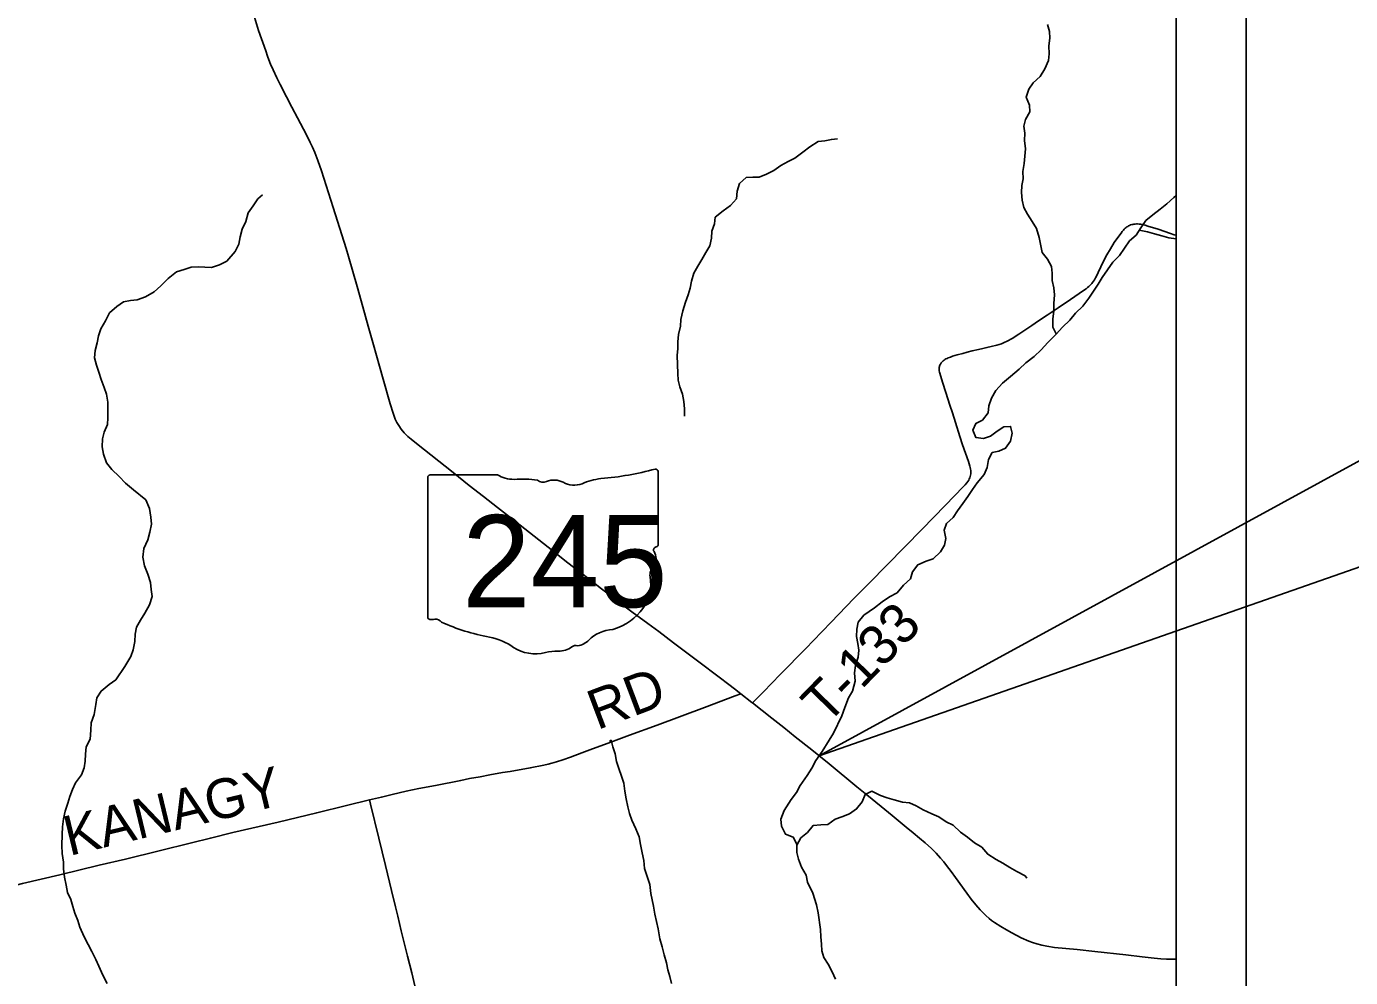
# Model space of a CAD drawing. Extents: x 831 to 1552, y 430 to 870.
# Drawn here: x 1048.84 to 1086.76, y 750.12 to 777.36 of the extents above; entities that cross this region are included whole.
import ezdxf

# ---------------------------------------------------------------- set-up
doc = ezdxf.new("R2010")
doc.units = 0
for name, color, linetype in [('GM_X_Corporation', 7, 'Continuous'), ('GM_X_County_Road', 7, 'Continuous'), ('GM_X_County_Road_Text', 7, 'Continuous'), ('GM_X_Minor_River', 7, 'Continuous'), ('GM_X_State_Location', 7, 'Continuous'), ('GM_X_State_Route', 7, 'Continuous'), ('GM_X_State_Shield', 7, 'Continuous'), ('GM_X_Township_Road', 7, 'Continuous'), ('GM_X_Township_Road_Text', 7, 'Continuous'), ('SH_Data', 7, 'Continuous'), ('SH_Text', 7, 'Continuous')]:
    doc.layers.add(name, color=color, linetype=linetype)

msp = doc.modelspace()

# ---------------------------------------------------------------- linework, layer by layer
at = {"layer": 'GM_X_Corporation'}
msp.add_lwpolyline([(957.479, 781.045), (956.56, 771.006), (955.451, 760.717), (953.653, 740.871), (952.689, 730.885), (949.971, 703.401), (947.763, 681.071), (945.766, 658.183), (945.766, 650.938), (1069.909, 650.938), (1070.34, 654.531), (1072.813, 675.454), (1078.126, 715.958), (1081.227, 740.59), (1081.766, 744.853), (1081.766, 786.938)], dxfattribs=at)
at = {"layer": 'GM_X_County_Road'}
for points in [[(1058.665, 755.207), (1059.004, 755.291), (1059.317, 755.367), (1059.717, 755.458), (1060.081, 755.532), (1060.557, 755.626), (1061.276, 755.769), (1061.532, 755.819), (1061.837, 755.874), (1062.106, 755.925), (1062.473, 755.99), (1062.693, 756.026), (1063.269, 756.125), (1063.658, 756.207), (1063.78, 756.234), (1063.888, 756.263), (1064.02, 756.301), (1064.198, 756.358), (1064.422, 756.435), (1064.748, 756.556), (1065.05, 756.669), (1065.504, 756.839), (1066.112, 757.059), (1066.905, 757.349), (1068.259, 757.858), (1069.137, 758.191), (1069.295, 758.25)], [(1047.477, 752.408), (1047.572, 752.467), (1047.646, 752.508), (1047.693, 752.53), (1047.751, 752.555), (1047.798, 752.571), (1047.85, 752.588), (1047.994, 752.63), (1048.124, 752.663), (1048.364, 752.724), (1048.725, 752.812), (1049.801, 753.068), (1050.924, 753.339), (1051.674, 753.516), (1052.64, 753.75), (1053.568, 753.983), (1054.111, 754.117), (1054.751, 754.272), (1056.045, 754.576), (1057.156, 754.843), (1058.002, 755.046), (1058.665, 755.207)]]:
    msp.add_lwpolyline(points, dxfattribs=at)
at = {"layer": 'GM_X_Minor_River'}
for points in [[(1078.332, 768.557), (1078.234, 768.747), (1078.229, 768.975), (1078.261, 769.219), (1078.263, 769.425), (1078.281, 769.676), (1078.26, 769.875), (1078.216, 770.088), (1078.218, 770.294), (1078.196, 770.485), (1078.084, 770.692), (1077.926, 770.884), (1077.89, 771.083), (1077.838, 771.319), (1077.764, 771.572), (1077.644, 771.771), (1077.509, 771.986), (1077.404, 772.177), (1077.353, 772.383), (1077.34, 772.605), (1077.349, 772.81), (1077.381, 773.001), (1077.375, 773.207), (1077.408, 773.435), (1077.433, 773.648), (1077.45, 773.861), (1077.421, 774.098), (1077.431, 774.304), (1077.402, 774.502), (1077.45, 774.7), (1077.573, 774.92), (1077.568, 775.111), (1077.471, 775.34), (1077.541, 775.561), (1077.665, 775.75), (1077.872, 775.924), (1078.003, 776.144), (1078.104, 776.387), (1078.129, 776.577), (1078.123, 776.806), (1078.148, 777.027), (1078.142, 777.217), (1078.083, 777.416)], [(1067.688, 766.197), (1067.683, 766.41), (1067.669, 766.616), (1067.626, 766.83), (1067.551, 767.036), (1067.507, 767.227), (1067.494, 767.418), (1067.481, 767.677), (1067.476, 767.936), (1067.493, 768.134), (1067.494, 768.325), (1067.511, 768.538), (1067.574, 768.782), (1067.584, 768.972), (1067.639, 769.215), (1067.718, 769.466), (1067.788, 769.679), (1067.851, 769.869), (1067.89, 770.067), (1067.953, 770.295), (1068.069, 770.492), (1068.178, 770.689), (1068.294, 770.887), (1068.41, 771.076), (1068.457, 771.297), (1068.467, 771.495), (1068.545, 771.708), (1068.562, 771.898), (1068.792, 772.079), (1068.999, 772.23), (1069.175, 772.426), (1069.193, 772.647), (1069.256, 772.868), (1069.447, 773.034), (1069.638, 773.047), (1069.828, 773.046), (1070.035, 773.128), (1070.241, 773.24), (1070.44, 773.376), (1070.655, 773.496), (1070.846, 773.593), (1071.076, 773.759), (1071.275, 773.917), (1071.512, 774.067), (1071.703, 774.089), (1071.894, 774.125), (1072.069, 774.139)], [(1052.224, 761.917), (1052.173, 762.162), (1052.206, 762.413), (1052.322, 762.656), (1052.378, 762.876), (1052.418, 763.104), (1052.404, 763.303), (1052.361, 763.554), (1052.257, 763.799), (1051.909, 764.092), (1051.682, 764.284), (1051.494, 764.476), (1051.29, 764.676), (1051.132, 764.868), (1051.043, 765.112), (1051.014, 765.326), (1051.016, 765.547), (1051.063, 765.737), (1051.164, 765.965), (1051.174, 766.155), (1051.176, 766.391), (1051.17, 766.605), (1051.134, 766.834), (1051.067, 767.025), (1050.978, 767.254), (1050.911, 767.46), (1050.852, 767.659), (1050.793, 767.873), (1050.81, 768.078), (1050.865, 768.299), (1050.905, 768.497), (1050.968, 768.702), (1051.107, 768.929), (1051.223, 769.157), (1051.431, 769.338), (1051.622, 769.474), (1051.82, 769.51), (1052.011, 769.531), (1052.248, 769.621), (1052.5, 769.764), (1052.692, 769.937), (1052.9, 770.141), (1053.137, 770.337), (1053.359, 770.404), (1053.557, 770.471), (1053.755, 770.477), (1054.136, 770.458), (1054.373, 770.533), (1054.579, 770.638), (1054.818, 770.918), (1054.926, 771.13), (1054.966, 771.336), (1055.014, 771.556), (1055.122, 771.776), (1055.193, 772.02), (1055.332, 772.224), (1055.471, 772.421), (1055.601, 772.542)], [(1072.499, 758.328), (1072.577, 758.609), (1072.557, 758.846), (1072.581, 759.059), (1072.66, 759.294), (1072.677, 759.5), (1072.648, 759.691), (1072.612, 759.889), (1072.621, 760.095), (1072.661, 760.3), (1072.823, 760.504), (1073.122, 760.715), (1073.344, 760.88), (1073.551, 761.023), (1073.773, 761.136), (1073.957, 761.355), (1074.157, 761.544), (1074.212, 761.741), (1074.366, 761.946), (1074.603, 762.05), (1074.809, 762.117), (1075.017, 762.313), (1075.133, 762.502), (1075.165, 762.693), (1075.121, 762.937), (1075.192, 763.127), (1075.383, 763.293), (1075.499, 763.49), (1075.654, 763.702), (1075.8, 763.899), (1075.931, 764.096), (1076.07, 764.292), (1076.27, 764.534), (1076.356, 764.732), (1076.388, 764.96), (1076.497, 765.157), (1076.687, 765.194), (1076.878, 765.283), (1077.025, 765.488), (1077.073, 765.716), (1077.021, 765.907), (1076.831, 765.894), (1076.639, 765.766), (1076.447, 765.63), (1076.249, 765.556), (1076.028, 765.588), (1075.939, 765.795), (1076.024, 765.992), (1076.216, 766.09), (1076.385, 766.294), (1076.402, 766.5), (1076.472, 766.72), (1076.596, 766.932), (1076.796, 767.144), (1077.019, 767.34), (1077.272, 767.544), (1077.464, 767.725), (1077.701, 767.905), (1077.901, 768.102), (1078.086, 768.314), (1078.324, 768.548), (1078.508, 768.752), (1078.716, 768.948), (1078.885, 769.152), (1079.092, 769.349), (1079.262, 769.583), (1079.401, 769.78), (1079.532, 769.977), (1079.648, 770.174), (1079.802, 770.394), (1079.949, 770.606), (1080.141, 770.803), (1080.288, 771.015), (1080.426, 771.219), (1080.618, 771.385), (1080.757, 771.597), (1080.896, 771.802), (1081.096, 771.968), (1081.31, 772.126), (1081.502, 772.277), (1081.694, 772.465), (1081.766, 772.524)], [(1080.709, 771.524), (1080.939, 771.481), (1081.144, 771.418), (1081.357, 771.363), (1081.554, 771.308), (1081.76, 771.276), (1081.766, 771.274)], [(1051.157, 749.955), (1051.03, 750.192), (1050.91, 750.444), (1050.828, 750.635), (1050.716, 750.865), (1050.604, 751.071), (1050.492, 751.285), (1050.372, 751.56), (1050.313, 751.759), (1050.231, 751.965), (1050.172, 752.156), (1050.113, 752.354), (1050.016, 752.553), (1049.98, 752.766), (1049.929, 752.995), (1049.9, 753.232), (1049.902, 753.43), (1049.866, 753.673), (1049.853, 753.902), (1049.863, 754.222), (1049.873, 754.442), (1049.906, 754.671), (1049.953, 754.891), (1050.024, 755.119), (1050.086, 755.309), (1050.164, 755.506), (1050.25, 755.703), (1050.419, 755.93), (1050.497, 756.128), (1050.522, 756.318), (1050.531, 756.523), (1050.556, 756.729), (1050.665, 756.949), (1050.682, 757.208), (1050.692, 757.421), (1050.778, 757.656), (1050.826, 757.938), (1050.858, 758.135), (1050.982, 758.325), (1051.212, 758.513), (1051.403, 758.649), (1051.658, 759.035), (1051.828, 759.315), (1051.898, 759.505), (1051.946, 759.749), (1051.956, 759.954), (1051.996, 760.16), (1052.112, 760.357), (1052.235, 760.561), (1052.367, 760.796), (1052.437, 761.032), (1052.409, 761.238), (1052.395, 761.436), (1052.321, 761.673), (1052.224, 761.917)], [(1072.006, 750.076), (1071.916, 750.283), (1071.796, 750.505), (1071.676, 750.696), (1071.617, 750.887), (1071.604, 751.078), (1071.59, 751.283), (1071.577, 751.497), (1071.513, 751.977), (1071.461, 752.206), (1071.358, 752.542), (1071.208, 752.855), (1071.165, 753.054), (1071.037, 753.283), (1070.948, 753.513), (1070.904, 753.704), (1070.898, 753.94), (1070.801, 754.139), (1070.574, 754.225), (1070.461, 754.462), (1070.448, 754.66), (1070.542, 754.91), (1070.735, 755.221), (1070.889, 755.425), (1070.997, 755.622), (1071.198, 755.91), (1071.329, 756.114), (1071.445, 756.334), (1071.623, 756.599), (1071.831, 756.925), (1071.955, 757.122), (1072.195, 757.622), (1072.281, 757.858), (1072.383, 758.131), (1072.499, 758.328)], [(1067.314, 749.952), (1067.27, 750.15), (1067.211, 750.341), (1067.167, 750.539), (1067.101, 750.776), (1067.042, 751.005), (1066.975, 751.234), (1066.932, 751.516), (1066.881, 751.73), (1066.837, 751.936), (1066.793, 752.164), (1066.721, 752.531), (1066.693, 752.79), (1066.611, 753.042), (1066.537, 753.248), (1066.524, 753.477), (1066.472, 753.698), (1066.421, 753.934), (1066.385, 754.156), (1066.288, 754.377), (1066.176, 754.63), (1066.109, 754.821), (1066.065, 755.011), (1066.014, 755.24), (1065.978, 755.462), (1065.95, 755.69), (1065.883, 755.889), (1065.809, 756.111), (1065.734, 756.309), (1065.698, 756.53), (1065.632, 756.729), (1065.588, 756.92), (1065.542, 756.882)], [(1070.899, 753.911), (1071.014, 754.121), (1071.206, 754.28), (1071.368, 754.476), (1071.589, 754.497), (1071.787, 754.503), (1072.001, 754.653), (1072.192, 754.728), (1072.414, 754.809), (1072.613, 754.952), (1072.775, 755.156), (1072.86, 755.361), (1073.052, 755.459), (1073.294, 755.334), (1073.492, 755.264), (1073.689, 755.209), (1073.932, 755.146), (1074.13, 755.129), (1074.32, 755.036), (1074.524, 754.927), (1074.767, 754.811), (1074.972, 754.725), (1075.176, 754.586), (1075.381, 754.485), (1075.584, 754.285), (1075.789, 754.138), (1075.985, 753.984), (1076.197, 753.853), (1076.371, 753.653), (1076.613, 753.498), (1076.802, 753.398), (1076.999, 753.274), (1077.204, 753.158), (1077.439, 753.034), (1077.491, 752.972)]]:
    msp.add_lwpolyline(points, dxfattribs=at)
at = {"layer": 'GM_X_State_Route'}
msp.add_lwpolyline([(1055.315, 777.815), (1055.491, 777.246), (1055.692, 776.659), (1055.746, 776.506), (1055.786, 776.401), (1055.829, 776.285), (1055.907, 776.115), (1056.013, 775.889), (1056.108, 775.701), (1056.29, 775.347), (1056.444, 775.049), (1056.605, 774.74), (1056.86, 774.257), (1056.97, 774.035), (1057.031, 773.902), (1057.096, 773.752), (1057.187, 773.522), (1057.29, 773.23), (1057.622, 772.178), (1057.998, 770.998), (1058.063, 770.775), (1058.309, 769.915), (1058.476, 769.33), (1058.629, 768.78), (1058.781, 768.242), (1058.953, 767.632), (1059.057, 767.261), (1059.257, 766.557), (1059.339, 766.282), (1059.369, 766.198), (1059.402, 766.117), (1059.444, 766.023), (1059.502, 765.928), (1059.573, 765.825), (1059.662, 765.719), (1059.76, 765.622), (1059.854, 765.54), (1060.058, 765.376), (1060.419, 765.09), (1061.063, 764.583), (1061.519, 764.218), (1061.929, 763.895), (1062.329, 763.58), (1062.977, 763.077), (1063.777, 762.446), (1064.346, 762.004), (1064.709, 761.721), (1064.983, 761.508), (1065.309, 761.259), (1065.614, 761.024), (1065.821, 760.866), (1066.18, 760.6), (1066.639, 760.258), (1066.948, 760.028), (1067.375, 759.708), (1068.1, 759.162), (1068.674, 758.727), (1068.952, 758.517), (1069.118, 758.388), (1069.295, 758.25), (1069.618, 757.998), (1069.635, 757.986), (1070.184, 757.553), (1070.526, 757.283), (1070.856, 757.02), (1071.333, 756.642), (1071.826, 756.244), (1072.621, 755.586), (1072.91, 755.351), (1073.313, 755.02), (1073.63, 754.76), (1074.033, 754.427), (1074.235, 754.263), (1074.418, 754.114), (1074.579, 753.978), (1074.755, 753.822), (1074.896, 753.683), (1075.019, 753.545), (1075.113, 753.431), (1075.19, 753.334), (1075.323, 753.155), (1075.447, 752.984), (1075.767, 752.54), (1075.894, 752.371), (1076.027, 752.206), (1076.151, 752.065), (1076.317, 751.896), (1076.408, 751.816), (1076.479, 751.758), (1076.56, 751.699), (1076.746, 751.582), (1076.904, 751.49), (1077.062, 751.401), (1077.329, 751.261), (1077.545, 751.162), (1077.654, 751.122), (1077.77, 751.084), (1077.914, 751.046), (1078.062, 751.018), (1078.285, 750.986), (1078.928, 750.922), (1079.435, 750.87), (1080.324, 750.771), (1080.793, 750.719), (1081.139, 750.68), (1081.325, 750.662), (1081.487, 750.649), (1081.612, 750.645), (1081.73, 750.647), (1081.766, 750.65)], dxfattribs=at)
at = {"layer": 'GM_X_State_Shield'}
for p, q in [((1060.336, 764.449), (1060.336, 760.447)), ((1062.332, 764.518), (1060.401, 764.518)), ((1066.928, 762.523), (1066.928, 764.617)), ((1066.927, 762.524), (1066.928, 762.523))]:
    msp.add_line(p, q, dxfattribs=at)
for centre, major_axis, start_param, end_param in [((1060.412, 764.458), (0.0764, 0), 1.712693, 3.28349), ((1062.791, 764.983), (0.741, 0), 4.042523, 4.731795), ((1063.037, 762.271), (2.659, 0), 1.404758, 1.657858), ((1063.954, 764.016), (0.444, 0), 0.950623, 2.079405), ((1065.472, 763.295), (1.406, 0), 1.699011, 2.107814), ((1064.58, 769.975), (6.99, 0), 4.814394, 5.042369), ((1066.855, 764.626), (0.0734, 0), 6.141152, 7.989035), ((1063.641, 764.478), (0.214, 0), 3.836095, 5.185415), ((1064.528, 764.65), (0.534, 0), 4.081561, 5.145723), ((1066.85, 762.515), (0.0785, 0), 5.05454, 6.418171), ((1066.911, 762.37), (0.114, 0), 1.883978, 3.671073), ((1066.189, 762.105), (0.682, 0), 5.934695, 6.695948), ((1067.191, 761.647), (0.496, 0), 2.387724, 3.262537), ((1064.971, 761.381), (1.748, 0), 5.101752, 6.440018), ((1060.412, 760.438), (0.077, 0), 3.00124, 4.508301), ((1060.424, 760.847), (0.588, 0), 4.665946, 4.897461), ((1060.544, 760.216), (0.212, 0), 0.519207, 1.627899), ((1063.221, 763.812), (5.048, 0), 4.195997, 4.488961), ((1061.716, 758.649), (1.579, 0), 0.823519, 1.323587), ((1065.709, 759.323), (0.958, 0), 1.647645, 2.488434), ((1063.424, 760.196), (1.002, 0), 4.026481, 4.996735), ((1064.003, 758.812), (0.824, 0), 1.495662, 1.94098), ((1064.077, 759.896), (0.534, 0), 4.691044, 5.507374), ((1064.56, 759.509), (0.15, 0), 1.147584, 2.315152), ((1064.495, 760.059), (0.565, 0), 4.937069, 5.64225)]:
    msp.add_ellipse(centre, major_axis=major_axis, ratio=0.8, start_param=start_param, end_param=end_param, dxfattribs=at)
at = {"layer": 'GM_X_Township_Road'}
for points in [[(1069.635, 757.986), (1069.738, 758.092), (1069.943, 758.305), (1070.429, 758.803), (1071.171, 759.555), (1071.368, 759.761), (1071.888, 760.296), (1072.539, 760.98), (1072.977, 761.421), (1073.996, 762.457), (1074.489, 762.965), (1075.148, 763.642), (1075.676, 764.186), (1075.722, 764.238), (1075.766, 764.289), (1075.796, 764.33), (1075.823, 764.37), (1075.841, 764.402), (1075.857, 764.437), (1075.869, 764.474), (1075.878, 764.511), (1075.882, 764.545), (1075.884, 764.574), (1075.883, 764.606), (1075.88, 764.642), (1075.875, 764.68), (1075.867, 764.725), (1075.857, 764.766), (1075.839, 764.83), (1075.817, 764.897), (1075.65, 765.378), (1075.571, 765.614), (1075.443, 766.016), (1075.355, 766.293), (1075.285, 766.513), (1075.228, 766.694), (1075.169, 766.879), (1075.077, 767.175), (1074.994, 767.435), (1074.986, 767.464), (1074.979, 767.496), (1074.976, 767.518), (1074.975, 767.545), (1074.976, 767.569), (1074.978, 767.594), (1074.983, 767.619), (1074.991, 767.642), (1075, 767.663), (1075.012, 767.688), (1075.022, 767.707), (1075.038, 767.73), (1075.054, 767.749), (1075.071, 767.767), (1075.093, 767.788), (1075.118, 767.807), (1075.141, 767.823), (1075.17, 767.84), (1075.203, 767.855), (1075.238, 767.871), (1075.299, 767.893), (1075.364, 767.915), (1075.498, 767.955), (1075.659, 767.999), (1075.784, 768.032), (1075.927, 768.068), (1076.103, 768.109), (1076.224, 768.136), (1076.344, 768.163), (1076.464, 768.191), (1076.631, 768.234), (1076.694, 768.252), (1076.759, 768.276), (1076.839, 768.308), (1076.928, 768.349), (1077.069, 768.429), (1077.257, 768.549), (1077.628, 768.799), (1077.824, 768.929), (1078.074, 769.093), (1078.384, 769.299), (1078.743, 769.543), (1078.986, 769.711), (1079.14, 769.815), (1079.185, 769.849), (1079.227, 769.881), (1079.262, 769.911), (1079.293, 769.941), (1079.32, 769.968), (1079.35, 770.002), (1079.372, 770.031), (1079.397, 770.066), (1079.424, 770.108), (1079.455, 770.16), (1079.49, 770.227), (1079.53, 770.31), (1079.683, 770.637), (1079.781, 770.824), (1079.88, 770.996), (1079.993, 771.175), (1080.092, 771.318), (1080.187, 771.443), (1080.221, 771.487), (1080.252, 771.526), (1080.278, 771.555), (1080.302, 771.581), (1080.329, 771.604), (1080.351, 771.621), (1080.376, 771.636), (1080.404, 771.652), (1080.431, 771.664), (1080.461, 771.676), (1080.491, 771.685), (1080.521, 771.693), (1080.552, 771.699), (1080.587, 771.703), (1080.627, 771.704), (1080.662, 771.704), (1080.703, 771.702), (1080.749, 771.697), (1080.804, 771.687), (1080.875, 771.669), (1080.958, 771.646), (1081.249, 771.552), (1081.604, 771.432), (1081.71, 771.395), (1081.755, 771.383), (1081.766, 771.38)], [(1060.022, 749.636), (1059.876, 750.253), (1059.757, 750.735), (1059.576, 751.458), (1059.473, 751.88), (1059.41, 752.146), (1059.296, 752.617), (1059.122, 753.329), (1058.93, 754.114), (1058.693, 755.092), (1058.665, 755.207)]]:
    msp.add_lwpolyline(points, dxfattribs=at)
at = {"layer": 'SH_Data'}
for p, q in [((1083.766, 788.938), (1083.766, 648.938)), ((1081.766, 786.938), (1081.766, 650.938))]:
    msp.add_line(p, q, dxfattribs=at)
at = {"layer": 'SH_Text'}
msp.add_lwpolyline([(1071.54, 756.475), (1119.5, 773.238), (1119.5, 782.674)], close=True, dxfattribs=at)

# ---------------------------------------------------------------- texts
at = {"layer": 'GM_X_County_Road_Text'}
for s, rotation, p in [('RD', 20.6125, (1065.184, 757.204)), ('KANAGY', 13.5135, (1050.067, 753.602))]:
    msp.add_text(s, height=1.1364, rotation=rotation, dxfattribs=at).set_placement(p)
at = {"layer": 'GM_X_State_Location'}
for s in ['s', 'r']:
    msp.add_text(s, height=0.00379, dxfattribs=at).set_placement((1063.558, 762.182))
msp.add_text('245', height=0.00379, rotation=0, dxfattribs=at).set_placement((1062.221, 761.906))
at = {"layer": 'GM_X_State_Shield'}
msp.add_text('245', height=2.6367, dxfattribs=at).set_placement((1061.319, 760.729))
at = {"layer": 'GM_X_Township_Road_Text'}
msp.add_text('T-133', height=1.1364, rotation=45.7845, dxfattribs=at).set_placement((1071.754, 757.328))

doc.saveas('drawing.dxf')
